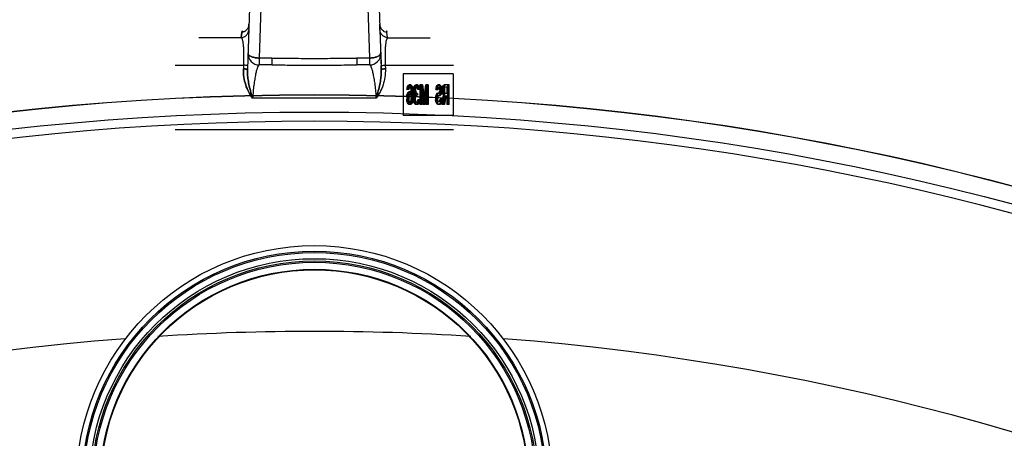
# Model space of a CAD drawing. Header units: millimetres. Extents: x 0 to 297, y 0 to 210.
# Tile 451 of 455: x 240.75 to 243.22, y 160.63 to 161.69. Entities that reach past the tile are written whole.
import ezdxf

# ---------------------------------------------------------------- set-up
doc = ezdxf.new("R2010")
doc.units = ezdxf.units.MM
doc.header["$LTSCALE"] = 16.335
doc.layers.get('0').update_dxf_attribs({"linetype": 'CONTINUOUS'})
doc.layers.add('001-M31079-X02', color=7, linetype='CONTINUOUS')
doc.layers.add('AXES_REF', color=7, linetype='CONTINUOUS')

msp = doc.modelspace()

# ---------------------------------------------------------------- linework, layer by layer
at = {"color": 7, "linetype": 'Continuous'}
for centre, radius in [((241.4889, 154.7115), 6.7871), ((241.4889, 154.7115), 6.7865), ((241.4889, 154.7115), 6.743), ((241.4889, 160.5201), 0.5985), ((241.4889, 160.5201), 0.5845), ((241.4889, 160.5201), 0.5656), ((241.4889, 160.5201), 0.56), ((241.4889, 160.5201), 0.5565), ((241.4889, 160.5201), 0.539), ((241.4889, 160.5201), 0.5376)]:
    msp.add_circle(centre, radius, dxfattribs=at)
at = {"color": 9, "linetype": 'Continuous'}
msp.add_circle((241.4889, 160.5201), 0.581, dxfattribs=at)
at = {"color": 7, "linetype": 'Continuous'}
for radius, start, end in [(6.72, 278.27713, 261.72287), (6.874, 113.08259, 269.61898)]:
    msp.add_arc((241.4889, 154.7115), radius, start, end, dxfattribs=at)
at = {"layer": '001-M31079-X02', "color": 9, "linetype": 'Continuous'}
for p, q in [((241.3547, 162.5977), (241.3206, 161.5625)), ((241.3629, 161.9857), (241.3498, 161.5904)), ((241.6149, 161.9857), (241.628, 161.5904)), ((241.3243, 161.6754), (241.3247, 161.6753)), ((241.6535, 161.6753), (241.6535, 161.6754)), ((241.3049, 161.6415), (241.198, 161.6415)), ((241.3049, 161.6415), (241.3062, 161.6553)), ((241.3062, 161.6553), (241.3049, 161.6415)), ((241.6729, 161.6415), (241.6716, 161.6553)), ((241.6729, 161.6415), (241.7799, 161.6415)), ((241.1389, 161.5723), (241.3106, 161.5723)), ((241.3498, 161.5904), (241.3498, 161.5732)), ((241.3819, 161.5904), (241.3498, 161.5904)), ((241.3819, 161.5732), (241.3498, 161.5732)), ((241.3819, 161.5904), (241.3819, 161.5732)), ((241.5959, 161.5904), (241.5959, 161.5732)), ((241.628, 161.5904), (241.5959, 161.5904)), ((241.628, 161.5732), (241.5959, 161.5732)), ((241.628, 161.5904), (241.628, 161.5732)), ((241.6672, 161.5723), (241.8389, 161.5723)), ((241.6441, 161.4892), (241.3337, 161.4892))]:
    msp.add_line(p, q, dxfattribs=at)
at = {"layer": '001-M31079-X02', "color": 7, "linetype": 'Continuous'}
for p, q in [((241.623, 162.6009), (241.6573, 161.5625)), ((241.654, 161.6615), (241.6535, 161.6754)), ((241.654, 161.6615), (241.657, 161.5716)), ((241.656, 161.6021), (241.657, 161.5716)), ((241.657, 161.5716), (241.6573, 161.5625)), ((241.6573, 161.5625), (241.657, 161.5716))]:
    msp.add_line(p, q, dxfattribs=at)
at = {"layer": '001-M31079-X02', "color": 6, "linetype": 'Continuous'}
for p, q in [((241.3106, 161.5723), (241.3103, 161.5632)), ((241.6672, 161.5723), (241.6675, 161.5632)), ((241.712, 161.5505), (241.712, 161.4455)), ((241.8378, 161.5505), (241.712, 161.5505)), ((241.8378, 161.5505), (241.8378, 161.4455)), ((241.7223, 161.5145), (241.7235, 161.5187)), ((241.7235, 161.5187), (241.7253, 161.5218)), ((241.7266, 161.5187), (241.7235, 161.5187)), ((241.7257, 161.5166), (241.7246, 161.5145)), ((241.7253, 161.5218), (241.7272, 161.5228)), ((241.7284, 161.5218), (241.7253, 161.5218)), ((241.7254, 161.5145), (241.7266, 161.5187)), ((241.7268, 161.5176), (241.7257, 161.5166)), ((241.7288, 161.5166), (241.7257, 161.5166)), ((241.7266, 161.5187), (241.7284, 161.5218)), ((241.7322, 161.5176), (241.7268, 161.5176)), ((241.7318, 161.5228), (241.7272, 161.5228)), ((241.7288, 161.5166), (241.7277, 161.5145)), ((241.7284, 161.5218), (241.7303, 161.5228)), ((241.7287, 161.5228), (241.7306, 161.5218)), ((241.73, 161.5176), (241.7288, 161.5166)), ((241.7302, 161.5166), (241.7291, 161.5176)), ((241.7314, 161.5145), (241.7302, 161.5166)), ((241.7333, 161.5166), (241.7302, 161.5166)), ((241.7306, 161.5218), (241.7325, 161.5187)), ((241.7337, 161.5218), (241.7306, 161.5218)), ((241.7318, 161.5228), (241.7337, 161.5218)), ((241.7333, 161.5166), (241.7322, 161.5176)), ((241.7325, 161.5187), (241.7336, 161.5145)), ((241.7356, 161.5187), (241.7325, 161.5187)), ((241.7345, 161.5145), (241.7333, 161.5166)), ((241.7337, 161.5218), (241.7356, 161.5187)), ((241.7356, 161.5187), (241.7367, 161.5145)), ((241.7385, 161.5155), (241.74, 161.5197)), ((241.74, 161.5197), (241.7416, 161.5218)), ((241.7432, 161.5197), (241.74, 161.5197)), ((241.7419, 161.5166), (241.7408, 161.5145)), ((241.7416, 161.5218), (241.7442, 161.5228)), ((241.7447, 161.5218), (241.7416, 161.5218)), ((241.7416, 161.5155), (241.7432, 161.5197)), ((241.7438, 161.5176), (241.7419, 161.5166)), ((241.745, 161.5166), (241.7419, 161.5166)), ((241.7432, 161.5197), (241.7447, 161.5218)), ((241.7484, 161.5176), (241.7438, 161.5176)), ((241.745, 161.5166), (241.7439, 161.5145)), ((241.7481, 161.5228), (241.7442, 161.5228)), ((241.7447, 161.5218), (241.7473, 161.5228)), ((241.7449, 161.5228), (241.7476, 161.5218)), ((241.7469, 161.5176), (241.745, 161.5166)), ((241.7472, 161.5166), (241.7453, 161.5176)), ((241.7483, 161.5145), (241.7472, 161.5166)), ((241.7503, 161.5166), (241.7472, 161.5166)), ((241.7476, 161.5218), (241.7491, 161.5197)), ((241.7507, 161.5218), (241.7476, 161.5218)), ((241.7481, 161.5228), (241.7507, 161.5218)), ((241.7503, 161.5166), (241.7484, 161.5176)), ((241.7491, 161.5197), (241.7506, 161.5155)), ((241.7522, 161.5197), (241.7491, 161.5197)), ((241.7514, 161.5145), (241.7503, 161.5166)), ((241.7507, 161.5218), (241.7522, 161.5197)), ((241.7522, 161.5197), (241.7537, 161.5155)), ((241.7544, 161.5228), (241.7544, 161.4738)), ((241.7609, 161.5228), (241.7544, 161.5228)), ((241.7575, 161.4738), (241.7575, 161.5228)), ((241.7578, 161.5228), (241.7634, 161.479)), ((241.7609, 161.5228), (241.7665, 161.479)), ((241.7634, 161.479), (241.7691, 161.5228)), ((241.7665, 161.479), (241.7722, 161.5228)), ((241.7756, 161.5228), (241.7691, 161.5228)), ((241.7725, 161.4738), (241.7725, 161.5228)), ((241.7756, 161.5228), (241.7756, 161.4738)), ((241.7951, 161.5145), (241.7962, 161.5187)), ((241.7962, 161.5187), (241.7977, 161.5218)), ((241.7993, 161.5187), (241.7962, 161.5187)), ((241.7977, 161.5218), (241.7996, 161.5228)), ((241.8008, 161.5218), (241.7977, 161.5218)), ((241.7992, 161.5166), (241.7981, 161.5155)), ((241.7982, 161.5145), (241.7993, 161.5187)), ((241.8046, 161.5166), (241.7992, 161.5166)), ((241.7993, 161.5187), (241.8008, 161.5218)), ((241.8046, 161.5228), (241.7996, 161.5228)), ((241.8008, 161.5218), (241.8027, 161.5228)), ((241.8024, 161.5166), (241.8012, 161.5155)), ((241.8015, 161.5228), (241.803, 161.5218)), ((241.8026, 161.5155), (241.8015, 161.5166)), ((241.803, 161.5218), (241.8045, 161.5197)), ((241.8061, 161.5218), (241.803, 161.5218)), ((241.8045, 161.5197), (241.806, 161.5155)), ((241.8076, 161.5197), (241.8045, 161.5197)), ((241.8046, 161.5228), (241.8061, 161.5218)), ((241.8057, 161.5155), (241.8046, 161.5166)), ((241.8061, 161.5218), (241.8076, 161.5197)), ((241.8076, 161.5197), (241.8091, 161.5155)), ((241.8113, 161.5145), (241.8124, 161.5187)), ((241.8124, 161.5187), (241.814, 161.5218)), ((241.8156, 161.5187), (241.8124, 161.5187)), ((241.8143, 161.5166), (241.8136, 161.5145)), ((241.814, 161.5218), (241.8158, 161.5228)), ((241.8171, 161.5218), (241.814, 161.5218)), ((241.8155, 161.5176), (241.8143, 161.5166)), ((241.8174, 161.5166), (241.8143, 161.5166)), ((241.8144, 161.5145), (241.8156, 161.5187)), ((241.8257, 161.5176), (241.8155, 161.5176)), ((241.8156, 161.5187), (241.8171, 161.5218)), ((241.828, 161.5228), (241.8158, 161.5228)), ((241.8174, 161.5166), (241.8167, 161.5145)), ((241.8171, 161.5218), (241.8189, 161.5228)), ((241.8186, 161.5176), (241.8174, 161.5166)), ((241.8226, 161.5176), (241.8226, 161.502)), ((241.8249, 161.4738), (241.8249, 161.5228)), ((241.8257, 161.502), (241.8257, 161.5176)), ((241.828, 161.4738), (241.828, 161.5228)), ((241.7212, 161.4926), (241.7219, 161.4978)), ((241.7212, 161.4926), (241.7212, 161.4874)), ((241.7243, 161.4926), (241.7212, 161.4926)), ((241.7219, 161.5114), (241.7223, 161.5145)), ((241.7269, 161.5114), (241.7219, 161.5114)), ((241.7219, 161.4978), (241.7231, 161.5009)), ((241.725, 161.4978), (241.7219, 161.4978)), ((241.7277, 161.5145), (241.7223, 161.5145)), ((241.7231, 161.5009), (241.725, 161.5041)), ((241.7231, 161.5009), (241.7262, 161.5009)), ((241.7235, 161.4947), (241.7231, 161.4916)), ((241.7242, 161.4968), (241.7235, 161.4947)), ((241.7266, 161.4947), (241.7235, 161.4947)), ((241.7246, 161.5145), (241.7238, 161.5114)), ((241.7253, 161.4988), (241.7242, 161.4968)), ((241.7273, 161.4968), (241.7242, 161.4968)), ((241.7243, 161.4926), (241.725, 161.4978)), ((241.7243, 161.4874), (241.7243, 161.4926)), ((241.725, 161.5114), (241.7254, 161.5145)), ((241.725, 161.5041), (241.7268, 161.5051)), ((241.7281, 161.5041), (241.725, 161.5041)), ((241.725, 161.4978), (241.7262, 161.5009)), ((241.7265, 161.4999), (241.7253, 161.4988)), ((241.7284, 161.4988), (241.7253, 161.4988)), ((241.7262, 161.5009), (241.7281, 161.5041)), ((241.7266, 161.4947), (241.7262, 161.4916)), ((241.7322, 161.4999), (241.7265, 161.4999)), ((241.7273, 161.4968), (241.7266, 161.4947)), ((241.7318, 161.5051), (241.7268, 161.5051)), ((241.7277, 161.5145), (241.7269, 161.5114)), ((241.7284, 161.4988), (241.7273, 161.4968)), ((241.7281, 161.5041), (241.73, 161.5051)), ((241.7296, 161.4999), (241.7284, 161.4988)), ((241.7287, 161.5051), (241.7306, 161.5041)), ((241.7302, 161.4988), (241.7291, 161.4999)), ((241.7314, 161.4968), (241.7302, 161.4988)), ((241.7333, 161.4988), (241.7302, 161.4988)), ((241.7306, 161.5041), (241.7329, 161.4999)), ((241.7337, 161.5041), (241.7306, 161.5041)), ((241.7321, 161.5114), (241.7314, 161.5145)), ((241.7367, 161.5145), (241.7314, 161.5145)), ((241.7321, 161.4947), (241.7314, 161.4968)), ((241.7345, 161.4968), (241.7314, 161.4968)), ((241.7318, 161.5051), (241.7337, 161.5041)), ((241.7325, 161.5082), (241.7321, 161.5114)), ((241.7352, 161.5114), (241.7321, 161.5114)), ((241.7325, 161.4916), (241.7321, 161.4947)), ((241.7379, 161.4947), (241.7321, 161.4947)), ((241.7333, 161.4988), (241.7322, 161.4999)), ((241.7329, 161.502), (241.7325, 161.5082)), ((241.7356, 161.5082), (241.7325, 161.5082)), ((241.7329, 161.502), (241.7329, 161.4999)), ((241.7379, 161.502), (241.7329, 161.502)), ((241.736, 161.4999), (241.7329, 161.4999)), ((241.7345, 161.4968), (241.7333, 161.4988)), ((241.7336, 161.5145), (241.7344, 161.5093)), ((241.7337, 161.5041), (241.736, 161.4999)), ((241.7344, 161.5093), (241.7348, 161.502)), ((241.7375, 161.5093), (241.7344, 161.5093)), ((241.7348, 161.4947), (241.7344, 161.4874)), ((241.7352, 161.5114), (241.7345, 161.5145)), ((241.7352, 161.4947), (241.7345, 161.4968)), ((241.7348, 161.4947), (241.7348, 161.502)), ((241.7356, 161.5082), (241.7352, 161.5114)), ((241.7356, 161.4916), (241.7352, 161.4947)), ((241.736, 161.502), (241.7356, 161.5082)), ((241.736, 161.4999), (241.736, 161.502)), ((241.7367, 161.5145), (241.7375, 161.5093)), ((241.7375, 161.5093), (241.7379, 161.502)), ((241.7379, 161.4947), (241.7375, 161.4874)), ((241.7378, 161.4895), (241.7382, 161.4936)), ((241.7379, 161.502), (241.7379, 161.4947)), ((241.7382, 161.5114), (241.7385, 161.5155)), ((241.7382, 161.5114), (241.7382, 161.5093)), ((241.7432, 161.5114), (241.7382, 161.5114)), ((241.7385, 161.5051), (241.7382, 161.5093)), ((241.7432, 161.5093), (241.7382, 161.5093)), ((241.7382, 161.4936), (241.7389, 161.4968)), ((241.7435, 161.4936), (241.7382, 161.4936)), ((241.7416, 161.5155), (241.7385, 161.5155)), ((241.7393, 161.502), (241.7385, 161.5051)), ((241.7439, 161.5051), (241.7385, 161.5051)), ((241.7389, 161.4968), (241.7408, 161.4988)), ((241.742, 161.4968), (241.7389, 161.4968)), ((241.7408, 161.4988), (241.7393, 161.502)), ((241.7424, 161.502), (241.7393, 161.502)), ((241.7404, 161.4936), (241.7397, 161.4895)), ((241.7408, 161.5145), (241.74, 161.5114)), ((241.74, 161.5093), (241.74, 161.5114)), ((241.74, 161.5093), (241.7408, 161.5051)), ((241.7416, 161.4957), (241.7404, 161.4936)), ((241.7439, 161.5145), (241.7408, 161.5145)), ((241.7408, 161.5051), (241.7416, 161.503)), ((241.7439, 161.4988), (241.7408, 161.4988)), ((241.7409, 161.4895), (241.7413, 161.4936)), ((241.7413, 161.5114), (241.7416, 161.5155)), ((241.7413, 161.5093), (241.7413, 161.5114)), ((241.7416, 161.5051), (241.7413, 161.5093)), ((241.7413, 161.4936), (241.742, 161.4968)), ((241.7424, 161.502), (241.7416, 161.5051)), ((241.7416, 161.503), (241.7438, 161.5009)), ((241.7447, 161.503), (241.7416, 161.503)), ((241.7438, 161.4968), (241.7416, 161.4957)), ((241.7447, 161.4957), (241.7416, 161.4957)), ((241.742, 161.4968), (241.7439, 161.4988)), ((241.7439, 161.4988), (241.7424, 161.502)), ((241.7435, 161.4936), (241.7428, 161.4895)), ((241.7439, 161.5145), (241.7432, 161.5114)), ((241.7432, 161.5114), (241.7432, 161.5093)), ((241.7432, 161.5093), (241.7439, 161.5051)), ((241.7447, 161.4957), (241.7435, 161.4936)), ((241.7484, 161.5009), (241.7438, 161.5009)), ((241.7484, 161.4968), (241.7438, 161.4968)), ((241.7439, 161.5051), (241.7447, 161.503)), ((241.7447, 161.503), (241.7469, 161.5009)), ((241.7469, 161.4968), (241.7447, 161.4957)), ((241.7453, 161.4968), (241.7453, 161.5009)), ((241.7491, 161.5114), (241.7483, 161.5145)), ((241.7514, 161.5145), (241.7483, 161.5145)), ((241.7484, 161.5009), (241.7484, 161.4968)), ((241.7541, 161.5114), (241.7491, 161.5114)), ((241.7506, 161.5155), (241.751, 161.5114)), ((241.7537, 161.5155), (241.7506, 161.5155)), ((241.7522, 161.5114), (241.7514, 161.5145)), ((241.7537, 161.5155), (241.7541, 161.5114)), ((241.7566, 161.4738), (241.7566, 161.5124)), ((241.7619, 161.4738), (241.7566, 161.5124)), ((241.7597, 161.5124), (241.7566, 161.5124)), ((241.7597, 161.5124), (241.7597, 161.4738)), ((241.765, 161.4738), (241.7597, 161.5124)), ((241.7702, 161.5124), (241.7649, 161.4738)), ((241.7733, 161.5124), (241.768, 161.4738)), ((241.7702, 161.5124), (241.7702, 161.4738)), ((241.7733, 161.5124), (241.7702, 161.5124)), ((241.7733, 161.4738), (241.7733, 161.5124)), ((241.7936, 161.4905), (241.7943, 161.4947)), ((241.7943, 161.4947), (241.7959, 161.4988)), ((241.7975, 161.4947), (241.7943, 161.4947)), ((241.7947, 161.5114), (241.7951, 161.5145)), ((241.7947, 161.5114), (241.8001, 161.5114)), ((241.7982, 161.5145), (241.7951, 161.5145)), ((241.7959, 161.4988), (241.7974, 161.5009)), ((241.799, 161.4988), (241.7959, 161.4988)), ((241.7966, 161.4926), (241.7959, 161.4895)), ((241.7977, 161.4947), (241.7966, 161.4926)), ((241.7997, 161.4926), (241.7966, 161.4926)), ((241.7967, 161.4905), (241.7975, 161.4947)), ((241.7974, 161.5134), (241.797, 161.5114)), ((241.7981, 161.5155), (241.7974, 161.5134)), ((241.8005, 161.5134), (241.7974, 161.5134)), ((241.7974, 161.5009), (241.7992, 161.502)), ((241.8005, 161.5009), (241.7974, 161.5009)), ((241.7975, 161.4947), (241.799, 161.4988)), ((241.7992, 161.4957), (241.7977, 161.4947)), ((241.8008, 161.4947), (241.7977, 161.4947)), ((241.7978, 161.5114), (241.7982, 161.5145)), ((241.8012, 161.5155), (241.7981, 161.5155)), ((241.799, 161.4988), (241.8005, 161.5009)), ((241.7997, 161.4926), (241.799, 161.4895)), ((241.8046, 161.502), (241.7992, 161.502)), ((241.8046, 161.4957), (241.7992, 161.4957)), ((241.8008, 161.4947), (241.7997, 161.4926)), ((241.8005, 161.5134), (241.8001, 161.5114)), ((241.8012, 161.5155), (241.8005, 161.5134)), ((241.8005, 161.5009), (241.8024, 161.502)), ((241.8024, 161.4957), (241.8008, 161.4947)), ((241.8015, 161.502), (241.8026, 161.503)), ((241.803, 161.4968), (241.8015, 161.4957)), ((241.8038, 161.5134), (241.8026, 161.5155)), ((241.8057, 161.5155), (241.8026, 161.5155)), ((241.8026, 161.503), (241.8038, 161.5051)), ((241.8057, 161.503), (241.8026, 161.503)), ((241.8045, 161.4988), (241.803, 161.4968)), ((241.8061, 161.4968), (241.803, 161.4968)), ((241.8042, 161.5103), (241.8038, 161.5134)), ((241.8069, 161.5134), (241.8038, 161.5134)), ((241.8038, 161.5051), (241.8042, 161.5082)), ((241.8069, 161.5051), (241.8038, 161.5051)), ((241.8042, 161.5103), (241.8042, 161.5082)), ((241.8073, 161.5103), (241.8042, 161.5103)), ((241.8073, 161.5082), (241.8042, 161.5082)), ((241.806, 161.503), (241.8045, 161.4988)), ((241.8076, 161.4988), (241.8045, 161.4988)), ((241.8046, 161.502), (241.8057, 161.503)), ((241.8061, 161.4968), (241.8046, 161.4957)), ((241.8069, 161.5134), (241.8057, 161.5155)), ((241.8057, 161.503), (241.8069, 161.5051)), ((241.806, 161.5155), (241.8064, 161.5114)), ((241.8091, 161.5155), (241.806, 161.5155)), ((241.8064, 161.5072), (241.806, 161.503)), ((241.8091, 161.503), (241.806, 161.503)), ((241.8076, 161.4988), (241.8061, 161.4968)), ((241.8064, 161.5072), (241.8064, 161.5114)), ((241.8095, 161.5114), (241.8064, 161.5114)), ((241.8095, 161.5072), (241.8064, 161.5072)), ((241.8073, 161.5103), (241.8069, 161.5134)), ((241.8069, 161.5051), (241.8073, 161.5082)), ((241.8073, 161.5082), (241.8073, 161.5103)), ((241.8091, 161.503), (241.8076, 161.4988)), ((241.8091, 161.5155), (241.8095, 161.5114)), ((241.8095, 161.5072), (241.8091, 161.503)), ((241.8095, 161.5114), (241.8095, 161.5072)), ((241.8106, 161.4738), (241.814, 161.4978)), ((241.8109, 161.5114), (241.8113, 161.5145)), ((241.8109, 161.5114), (241.8109, 161.5072)), ((241.8163, 161.5114), (241.8109, 161.5114)), ((241.8113, 161.5041), (241.8109, 161.5072)), ((241.814, 161.5072), (241.8109, 161.5072)), ((241.8167, 161.5145), (241.8113, 161.5145)), ((241.8124, 161.4999), (241.8113, 161.5041)), ((241.8144, 161.5041), (241.8113, 161.5041)), ((241.814, 161.4978), (241.8124, 161.4999)), ((241.8156, 161.4999), (241.8124, 161.4999)), ((241.8136, 161.5145), (241.8132, 161.5114)), ((241.8132, 161.5082), (241.8132, 161.5114)), ((241.8132, 161.5082), (241.8136, 161.5051)), ((241.8163, 161.5082), (241.8132, 161.5082)), ((241.8162, 161.4957), (241.8132, 161.4738)), ((241.8136, 161.5051), (241.8143, 161.503)), ((241.8167, 161.5051), (241.8136, 161.5051)), ((241.8137, 161.4738), (241.8171, 161.4978)), ((241.814, 161.5114), (241.8144, 161.5145)), ((241.814, 161.5114), (241.814, 161.5072)), ((241.8144, 161.5041), (241.814, 161.5072)), ((241.8171, 161.4978), (241.814, 161.4978)), ((241.8143, 161.503), (241.8155, 161.502)), ((241.8174, 161.503), (241.8143, 161.503)), ((241.8156, 161.4999), (241.8144, 161.5041)), ((241.8155, 161.502), (241.8257, 161.502)), ((241.8171, 161.4978), (241.8156, 161.4999)), ((241.8162, 161.4957), (241.8257, 161.4957)), ((241.8167, 161.5145), (241.8163, 161.5114)), ((241.8163, 161.5114), (241.8163, 161.5082)), ((241.8163, 161.5082), (241.8167, 161.5051)), ((241.8193, 161.4957), (241.8163, 161.4738)), ((241.8167, 161.5051), (241.8174, 161.503)), ((241.8174, 161.503), (241.8186, 161.502)), ((241.8226, 161.4957), (241.8226, 161.4738)), ((241.8257, 161.4957), (241.8257, 161.4738)), ((241.7219, 161.4822), (241.7212, 161.4874)), ((241.7243, 161.4874), (241.7212, 161.4874)), ((241.7231, 161.478), (241.7219, 161.4822)), ((241.7273, 161.4822), (241.7219, 161.4822)), ((241.7231, 161.4884), (241.7231, 161.4916)), ((241.7231, 161.4916), (241.7262, 161.4916)), ((241.7231, 161.4884), (241.7235, 161.4853)), ((241.7262, 161.4884), (241.7231, 161.4884)), ((241.725, 161.4749), (241.7231, 161.478)), ((241.7262, 161.478), (241.7231, 161.478)), ((241.7235, 161.4853), (241.7242, 161.4822)), ((241.7266, 161.4853), (241.7235, 161.4853)), ((241.7242, 161.4822), (241.7253, 161.4801)), ((241.725, 161.4822), (241.7243, 161.4874)), ((241.7262, 161.478), (241.725, 161.4822)), ((241.7268, 161.4738), (241.725, 161.4749)), ((241.7281, 161.4749), (241.725, 161.4749)), ((241.7253, 161.4801), (241.7265, 161.479)), ((241.7284, 161.4801), (241.7253, 161.4801)), ((241.7262, 161.4916), (241.7262, 161.4884)), ((241.7262, 161.4884), (241.7266, 161.4853)), ((241.7281, 161.4749), (241.7262, 161.478)), ((241.7322, 161.479), (241.7265, 161.479)), ((241.7266, 161.4853), (241.7273, 161.4822)), ((241.7318, 161.4738), (241.7268, 161.4738)), ((241.7273, 161.4822), (241.7284, 161.4801)), ((241.73, 161.4738), (241.7281, 161.4749)), ((241.7284, 161.4801), (241.7296, 161.479)), ((241.7306, 161.4749), (241.7287, 161.4738)), ((241.7291, 161.479), (241.7302, 161.4801)), ((241.7302, 161.4801), (241.7314, 161.4822)), ((241.7333, 161.4801), (241.7302, 161.4801)), ((241.7325, 161.478), (241.7306, 161.4749)), ((241.7337, 161.4749), (241.7306, 161.4749)), ((241.7314, 161.4822), (241.7321, 161.4853)), ((241.7367, 161.4822), (241.7314, 161.4822)), ((241.7337, 161.4749), (241.7318, 161.4738)), ((241.7321, 161.4853), (241.7325, 161.4884)), ((241.7352, 161.4853), (241.7321, 161.4853)), ((241.7322, 161.479), (241.7333, 161.4801)), ((241.7325, 161.4916), (241.7325, 161.4884)), ((241.7356, 161.4916), (241.7325, 161.4916)), ((241.7356, 161.4884), (241.7325, 161.4884)), ((241.7336, 161.4822), (241.7325, 161.478)), ((241.7356, 161.478), (241.7325, 161.478)), ((241.7333, 161.4801), (241.7345, 161.4822)), ((241.7344, 161.4874), (241.7336, 161.4822)), ((241.7356, 161.478), (241.7337, 161.4749)), ((241.7375, 161.4874), (241.7344, 161.4874)), ((241.7345, 161.4822), (241.7352, 161.4853)), ((241.7352, 161.4853), (241.7356, 161.4884)), ((241.7356, 161.4884), (241.7356, 161.4916)), ((241.7367, 161.4822), (241.7356, 161.478)), ((241.7375, 161.4874), (241.7367, 161.4822)), ((241.7378, 161.4895), (241.7378, 161.4853)), ((241.7428, 161.4895), (241.7378, 161.4895)), ((241.7382, 161.4822), (241.7378, 161.4853)), ((241.7428, 161.4853), (241.7378, 161.4853)), ((241.7389, 161.479), (241.7382, 161.4822)), ((241.7382, 161.4822), (241.7413, 161.4822)), ((241.74, 161.477), (241.7389, 161.479)), ((241.742, 161.479), (241.7389, 161.479)), ((241.7397, 161.4853), (241.7397, 161.4895)), ((241.7397, 161.4853), (241.74, 161.4832)), ((241.74, 161.4832), (241.7408, 161.4811)), ((241.7432, 161.4832), (241.74, 161.4832)), ((241.7416, 161.4749), (241.74, 161.477)), ((241.7432, 161.477), (241.74, 161.477)), ((241.7408, 161.4811), (241.7416, 161.4801)), ((241.7439, 161.4811), (241.7408, 161.4811)), ((241.7409, 161.4853), (241.7409, 161.4895)), ((241.7413, 161.4822), (241.7409, 161.4853)), ((241.742, 161.479), (241.7413, 161.4822)), ((241.7416, 161.4801), (241.7434, 161.479)), ((241.7447, 161.4801), (241.7416, 161.4801)), ((241.7431, 161.4738), (241.7416, 161.4749)), ((241.7447, 161.4749), (241.7416, 161.4749)), ((241.7432, 161.477), (241.742, 161.479)), ((241.7428, 161.4895), (241.7428, 161.4853)), ((241.7428, 161.4853), (241.7432, 161.4832)), ((241.7492, 161.4738), (241.7431, 161.4738)), ((241.7432, 161.4832), (241.7439, 161.4811)), ((241.7447, 161.4749), (241.7432, 161.477)), ((241.7488, 161.479), (241.7434, 161.479)), ((241.7439, 161.4811), (241.7447, 161.4801)), ((241.7447, 161.4801), (241.7465, 161.479)), ((241.7462, 161.4738), (241.7447, 161.4749)), ((241.7457, 161.479), (241.7476, 161.4801)), ((241.7476, 161.4749), (241.7461, 161.4738)), ((241.7476, 161.4801), (241.7483, 161.4811)), ((241.7507, 161.4801), (241.7476, 161.4801)), ((241.7491, 161.477), (241.7476, 161.4749)), ((241.7507, 161.4749), (241.7476, 161.4749)), ((241.7483, 161.4811), (241.7491, 161.4832)), ((241.7514, 161.4811), (241.7483, 161.4811)), ((241.7488, 161.479), (241.7507, 161.4801)), ((241.7491, 161.4832), (241.7495, 161.4853)), ((241.7522, 161.4832), (241.7491, 161.4832)), ((241.7502, 161.479), (241.7491, 161.477)), ((241.7522, 161.477), (241.7491, 161.477)), ((241.7507, 161.4749), (241.7492, 161.4738)), ((241.7545, 161.4853), (241.7495, 161.4853)), ((241.751, 161.4822), (241.7502, 161.479)), ((241.7533, 161.479), (241.7502, 161.479)), ((241.7507, 161.4801), (241.7514, 161.4811)), ((241.7522, 161.477), (241.7507, 161.4749)), ((241.7514, 161.4853), (241.751, 161.4822)), ((241.7541, 161.4822), (241.751, 161.4822)), ((241.7514, 161.4811), (241.7522, 161.4832)), ((241.7522, 161.4832), (241.7526, 161.4853)), ((241.7533, 161.479), (241.7522, 161.477)), ((241.7541, 161.4822), (241.7533, 161.479)), ((241.7545, 161.4853), (241.7541, 161.4822)), ((241.7597, 161.4738), (241.7544, 161.4738)), ((241.768, 161.4738), (241.7619, 161.4738)), ((241.7665, 161.479), (241.7634, 161.479)), ((241.7756, 161.4738), (241.7702, 161.4738)), ((241.7936, 161.4905), (241.7936, 161.4853)), ((241.7967, 161.4905), (241.7936, 161.4905)), ((241.7943, 161.4811), (241.7936, 161.4853)), ((241.7967, 161.4853), (241.7936, 161.4853)), ((241.7959, 161.477), (241.7943, 161.4811)), ((241.7975, 161.4811), (241.7943, 161.4811)), ((241.7959, 161.4863), (241.7959, 161.4895)), ((241.799, 161.4895), (241.7959, 161.4895)), ((241.7959, 161.4863), (241.7966, 161.4832)), ((241.799, 161.4863), (241.7959, 161.4863)), ((241.7974, 161.4749), (241.7959, 161.477)), ((241.799, 161.477), (241.7959, 161.477)), ((241.7966, 161.4832), (241.7977, 161.4811)), ((241.7997, 161.4832), (241.7966, 161.4832)), ((241.7967, 161.4853), (241.7967, 161.4905)), ((241.7975, 161.4811), (241.7967, 161.4853)), ((241.7992, 161.4738), (241.7974, 161.4749)), ((241.8005, 161.4749), (241.7974, 161.4749)), ((241.799, 161.477), (241.7975, 161.4811)), ((241.7977, 161.4811), (241.7992, 161.4801)), ((241.8008, 161.4811), (241.7977, 161.4811)), ((241.799, 161.4895), (241.799, 161.4863)), ((241.799, 161.4863), (241.7997, 161.4832)), ((241.8005, 161.4749), (241.799, 161.477)), ((241.8054, 161.4801), (241.7992, 161.4801)), ((241.8054, 161.4738), (241.7992, 161.4738)), ((241.7997, 161.4832), (241.8008, 161.4811)), ((241.8024, 161.4738), (241.8005, 161.4749)), ((241.8008, 161.4811), (241.8024, 161.4801)), ((241.8023, 161.4801), (241.8038, 161.4811)), ((241.8042, 161.4749), (241.8023, 161.4738)), ((241.8038, 161.4811), (241.8049, 161.4843)), ((241.8069, 161.4811), (241.8038, 161.4811)), ((241.806, 161.478), (241.8042, 161.4749)), ((241.8073, 161.4749), (241.8042, 161.4749)), ((241.8049, 161.4843), (241.8053, 161.4874)), ((241.808, 161.4843), (241.8049, 161.4843)), ((241.8107, 161.4874), (241.8053, 161.4874)), ((241.8054, 161.4801), (241.8069, 161.4811)), ((241.8073, 161.4749), (241.8054, 161.4738)), ((241.8072, 161.4832), (241.806, 161.478)), ((241.8091, 161.478), (241.806, 161.478)), ((241.8069, 161.4811), (241.808, 161.4843)), ((241.8075, 161.4874), (241.8072, 161.4832)), ((241.8103, 161.4832), (241.8072, 161.4832)), ((241.8091, 161.478), (241.8073, 161.4749)), ((241.808, 161.4843), (241.8084, 161.4874)), ((241.8103, 161.4832), (241.8091, 161.478)), ((241.8107, 161.4874), (241.8103, 161.4832)), ((241.8163, 161.4738), (241.8106, 161.4738)), ((241.828, 161.4738), (241.8226, 161.4738)), ((241.8378, 161.4455), (241.712, 161.4455)), ((241.1389, 161.4105), (241.8389, 161.4105))]:
    msp.add_line(p, q, dxfattribs=at)
at = {"layer": '001-M31079-X02', "color": 9, "linetype": 'Continuous'}
msp.add_lwpolyline([(241.6535, 161.6753), (241.6533, 161.6753), (241.6532, 161.6753), (241.6531, 161.6752)], dxfattribs=at)
for centre, start, end in [((241.3498, 161.6012), 178.1099, 270), ((241.628, 161.6012), 270, 1.8901)]:
    msp.add_arc(centre, 0.028, start, end, dxfattribs=at)
for points, knots in [([(241.3062, 161.6553), (241.3086, 161.6556), (241.3133, 161.6571), (241.3192, 161.6617), (241.3232, 161.6681), (241.3242, 161.673), (241.3243, 161.6754)], [0, 0, 0, 0, 0.241058, 0.498399, 0.756595, 1, 1, 1, 1]), ([(241.3243, 161.6754), (241.3242, 161.673), (241.3232, 161.6681), (241.3192, 161.6617), (241.3133, 161.6571), (241.3086, 161.6556), (241.3062, 161.6553)], [0, 0, 0, 0, 0.243405, 0.501601, 0.758942, 1, 1, 1, 1]), ([(241.6535, 161.6754), (241.6536, 161.673), (241.6546, 161.6681), (241.6586, 161.6617), (241.6645, 161.6571), (241.6692, 161.6556), (241.6716, 161.6553)], [0, 0, 0, 0, 0.241973, 0.499632, 0.757513, 1, 1, 1, 1]), ([(241.6535, 161.6754), (241.6536, 161.673), (241.6546, 161.6681), (241.6586, 161.6617), (241.6645, 161.6571), (241.6693, 161.6556), (241.6716, 161.6553)], [0, 0, 0, 0, 0.243405, 0.501601, 0.758942, 1, 1, 1, 1]), ([(241.3049, 161.6415), (241.3073, 161.6417), (241.3123, 161.6431), (241.3185, 161.6476), (241.3227, 161.6541), (241.3237, 161.6591), (241.3238, 161.6615)], [0, 0, 0, 0, 0.242564, 0.501153, 0.75904, 1, 1, 1, 1]), ([(241.3049, 161.6415), (241.3067, 161.6398), (241.3081, 161.6351), (241.3094, 161.6281), (241.3103, 161.6199), (241.3109, 161.61), (241.3111, 161.5985), (241.311, 161.5857), (241.3108, 161.5769), (241.3106, 161.5723)], [0, 0, 0, 0, 0.105333, 0.194512, 0.310889, 0.454085, 0.621089, 0.805903, 1, 1, 1, 1]), ([(241.3062, 161.6553), (241.3064, 161.6565), (241.3085, 161.6611), (241.3064, 161.6565), (241.3062, 161.6553)], [0, 0, 0, 0, 0.500002, 1, 1, 1, 1]), ([(241.3062, 161.6553), (241.3064, 161.6565), (241.3085, 161.6611), (241.3064, 161.6565), (241.3062, 161.6553)], [0, 0, 0, 0, 0.500002, 1, 1, 1, 1]), ([(241.6729, 161.6415), (241.6705, 161.6417), (241.6656, 161.6431), (241.6593, 161.6476), (241.6551, 161.6541), (241.6541, 161.6591), (241.654, 161.6615)], [0, 0, 0, 0, 0.242564, 0.501153, 0.75904, 1, 1, 1, 1]), ([(241.6729, 161.6415), (241.6711, 161.6398), (241.6697, 161.6351), (241.6684, 161.6281), (241.6675, 161.6199), (241.667, 161.61), (241.6667, 161.5985), (241.6668, 161.5857), (241.6671, 161.5769), (241.6672, 161.5723)], [0, 0, 0, 0, 0.105333, 0.194512, 0.310888, 0.454084, 0.621089, 0.805903, 1, 1, 1, 1]), ([(241.6716, 161.6553), (241.6714, 161.6565), (241.6693, 161.6611), (241.6714, 161.6565), (241.6716, 161.6553)], [0, 0, 0, 0, 0.500001, 1, 1, 1, 1]), ([(241.6716, 161.6553), (241.6714, 161.6565), (241.6693, 161.6611), (241.6714, 161.6565), (241.6716, 161.6553)], [0, 0, 0, 0, 0.500001, 1, 1, 1, 1]), ([(241.3219, 161.6021), (241.3218, 161.6007), (241.3236, 161.5975), (241.3276, 161.5952), (241.3318, 161.5934), (241.3358, 161.5922), (241.3403, 161.5913), (241.345, 161.5907), (241.3482, 161.5905), (241.3498, 161.5904)], [0, 0, 0, 0, 0.125986, 0.309946, 0.426263, 0.55677, 0.698294, 0.84737, 1, 1, 1, 1]), ([(241.3498, 161.5904), (241.3482, 161.5905), (241.345, 161.5907), (241.3403, 161.5913), (241.3358, 161.5922), (241.3319, 161.5934), (241.3284, 161.5948), (241.3245, 161.5969), (241.3218, 161.5999), (241.3219, 161.6021)], [0, 0, 0, 0, 0.153091, 0.302988, 0.445277, 0.576034, 0.692808, 0.793762, 1, 1, 1, 1]), ([(241.628, 161.5904), (241.6296, 161.5905), (241.6328, 161.5907), (241.6375, 161.5913), (241.642, 161.5922), (241.646, 161.5934), (241.6494, 161.5948), (241.6533, 161.5969), (241.656, 161.5999), (241.656, 161.6021)], [0, 0, 0, 0, 0.153091, 0.302988, 0.445277, 0.576034, 0.692808, 0.793762, 1, 1, 1, 1]), ([(241.656, 161.6021), (241.656, 161.6007), (241.6542, 161.5975), (241.6502, 161.5952), (241.646, 161.5934), (241.642, 161.5922), (241.6376, 161.5913), (241.6328, 161.5907), (241.6296, 161.5905), (241.628, 161.5904)], [0, 0, 0, 0, 0.125986, 0.309946, 0.426263, 0.55677, 0.698294, 0.84737, 1, 1, 1, 1]), ([(241.3209, 161.5716), (241.3209, 161.5717), (241.3205, 161.5717), (241.3201, 161.5718), (241.3191, 161.5719), (241.3173, 161.572), (241.3144, 161.5722), (241.3119, 161.5723), (241.3106, 161.5723)], [0, 0, 0, 0, 0.018484, 0.072188, 0.161239, 0.282899, 0.607004, 1, 1, 1, 1]), ([(241.3498, 161.5732), (241.349, 161.5732), (241.3473, 161.5707), (241.3455, 161.5663), (241.3432, 161.5587), (241.3409, 161.5488), (241.3386, 161.5364), (241.3365, 161.522), (241.3348, 161.506), (241.334, 161.4949), (241.3337, 161.4892)], [0, 0, 0, 0, 0.028252, 0.086662, 0.176722, 0.296503, 0.443319, 0.613447, 0.801567, 1, 1, 1, 1]), ([(241.3819, 161.5904), (241.3998, 161.5904), (241.4355, 161.5899), (241.4889, 161.5894), (241.5424, 161.5899), (241.578, 161.5904), (241.5959, 161.5904)], [0, 0, 0, 0, 0.250467, 0.5, 0.749533, 1, 1, 1, 1]), ([(241.3819, 161.5732), (241.3965, 161.5732), (241.4252, 161.5729), (241.4678, 161.5725), (241.51, 161.5725), (241.5526, 161.5729), (241.5813, 161.5732), (241.5959, 161.5732)], [0, 0, 0, 0, 0.204623, 0.402589, 0.597404, 0.795364, 1, 1, 1, 1]), ([(241.628, 161.5732), (241.6288, 161.5732), (241.6306, 161.5707), (241.6323, 161.5663), (241.6346, 161.5587), (241.6369, 161.5488), (241.6392, 161.5364), (241.6413, 161.522), (241.6431, 161.506), (241.6438, 161.4949), (241.6441, 161.4892)], [0, 0, 0, 0, 0.028252, 0.086662, 0.176722, 0.296503, 0.443319, 0.613447, 0.801567, 1, 1, 1, 1]), ([(241.657, 161.5716), (241.657, 161.5717), (241.6573, 161.5717), (241.6578, 161.5718), (241.6587, 161.5719), (241.6605, 161.572), (241.6634, 161.5722), (241.6659, 161.5723), (241.6672, 161.5723)], [0, 0, 0, 0, 0.018484, 0.072188, 0.161239, 0.282899, 0.607004, 1, 1, 1, 1]), ([(241.3103, 161.5632), (241.3101, 161.5563), (241.3109, 161.5426), (241.3155, 161.5229), (241.3232, 161.5049), (241.33, 161.4942), (241.3337, 161.4892)], [0, 0, 0, 0, 0.261972, 0.517361, 0.763506, 1, 1, 1, 1]), ([(241.3337, 161.4892), (241.33, 161.4942), (241.3232, 161.5049), (241.3155, 161.5229), (241.3109, 161.5426), (241.3101, 161.5563), (241.3103, 161.5632)], [0, 0, 0, 0, 0.236493, 0.482639, 0.738028, 1, 1, 1, 1]), ([(241.3206, 161.5625), (241.3206, 161.5627), (241.3197, 161.5625), (241.319, 161.5628), (241.3171, 161.5628), (241.3142, 161.563), (241.3117, 161.5631), (241.3103, 161.5632)], [0, 0, 0, 0, 0.06643, 0.150672, 0.268245, 0.592016, 1, 1, 1, 1]), ([(241.3103, 161.5632), (241.311, 161.5632), (241.3124, 161.5631), (241.3147, 161.563), (241.3168, 161.5628), (241.3189, 161.5628), (241.3197, 161.5625), (241.3206, 161.5626), (241.3206, 161.5625)], [0, 0, 0, 0, 0.211532, 0.407946, 0.661018, 0.849243, 0.962624, 1, 1, 1, 1]), ([(241.3206, 161.5625), (241.3204, 161.5582), (241.3206, 161.5492), (241.3221, 161.5351), (241.325, 161.52), (241.329, 161.5045), (241.3321, 161.4942), (241.3337, 161.4892)], [0, 0, 0, 0, 0.170429, 0.360392, 0.568231, 0.786617, 1, 1, 1, 1]), ([(241.3337, 161.4892), (241.3321, 161.4942), (241.329, 161.5045), (241.325, 161.52), (241.3221, 161.5351), (241.3206, 161.5492), (241.3204, 161.5582), (241.3206, 161.5625)], [0, 0, 0, 0, 0.21319, 0.431438, 0.638916, 0.828304, 1, 1, 1, 1]), ([(241.6675, 161.5632), (241.6677, 161.5563), (241.667, 161.5426), (241.6623, 161.5229), (241.6547, 161.5049), (241.6478, 161.4942), (241.6441, 161.4892)], [0, 0, 0, 0, 0.261972, 0.517361, 0.763507, 1, 1, 1, 1]), ([(241.6441, 161.4892), (241.6457, 161.4942), (241.6489, 161.5045), (241.6528, 161.52), (241.6557, 161.5351), (241.6572, 161.5492), (241.6574, 161.5582), (241.6573, 161.5625)], [0, 0, 0, 0, 0.213424, 0.431832, 0.639669, 0.829605, 1, 1, 1, 1]), ([(241.6573, 161.5625), (241.6574, 161.5582), (241.6572, 161.5492), (241.6557, 161.5351), (241.6528, 161.52), (241.6489, 161.5045), (241.6457, 161.4942), (241.6441, 161.4892)], [0, 0, 0, 0, 0.171742, 0.361135, 0.568597, 0.786818, 1, 1, 1, 1]), ([(241.6675, 161.5632), (241.6668, 161.5632), (241.6654, 161.5631), (241.6631, 161.563), (241.661, 161.5628), (241.6589, 161.5628), (241.6581, 161.5625), (241.6573, 161.5626), (241.6573, 161.5625)], [0, 0, 0, 0, 0.211532, 0.407946, 0.661018, 0.849243, 0.962624, 1, 1, 1, 1]), ([(241.6573, 161.5625), (241.6573, 161.5627), (241.6581, 161.5625), (241.6589, 161.5628), (241.6608, 161.5628), (241.6636, 161.563), (241.6661, 161.5631), (241.6675, 161.5632)], [0, 0, 0, 0, 0.06643, 0.150671, 0.268244, 0.592015, 1, 1, 1, 1])]:
    msp.add_open_spline(points, degree=3, knots=knots, dxfattribs=at)
at = {"layer": 'AXES_REF', "color": 7, "linetype": 'Continuous'}
msp.add_arc((241.4889, 154.7115), 6.874, 113.08268, 66.91732, dxfattribs=at)
at = {"layer": 'AXES_REF', "color": 9, "linetype": 'Continuous'}
for start, end in [(86.35689, 93.64311), (94.41181, 85.58819)]:
    msp.add_arc((241.4889, 154.7115), 6.1912, start, end, dxfattribs=at)

doc.saveas('drawing.dxf')
